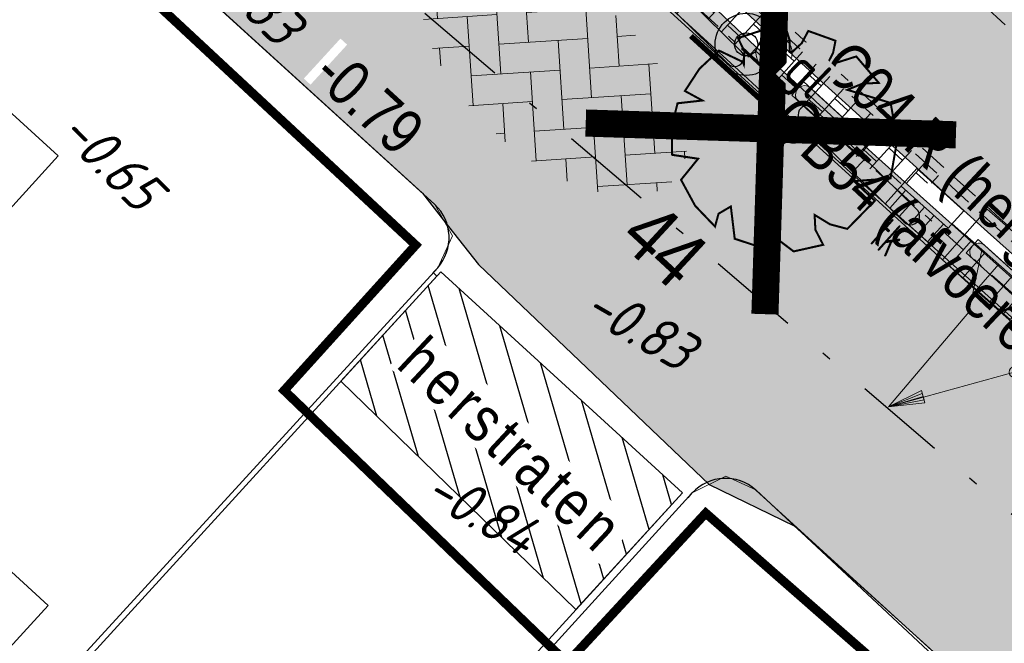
# Model space of a CAD drawing. Header units: metres. Extents: x 111546 to 149831, y 498798 to 507863.
# Tile 394 of 656: x 111944 to 111955, y 501500 to 501507. Entities that reach past the tile are written whole.
import ezdxf
from ezdxf.enums import TextEntityAlignment as Align

# ---------------------------------------------------------------- set-up
doc = ezdxf.new("R2010")
doc.units = ezdxf.units.M
for name, pattern in [('DASHDOT', [25.4, 12.7, -6.35, 0, -6.35]), ('DASHDOT2', [12.7, 6.35, -3.175, 0, -3.175]), ('DASHED', [19.05, 12.7, -6.35]), ('HIDDEN2', [4.7625, 3.175, -1.5875]), ('JIS_02_0.7', [1.35, 0.75, -0.6])]:
    doc.linetypes.add(name, pattern=pattern)
for name, color, linetype in [('0-hoogte mv-bestaand', 253, 'Continuous'), ('0-hoogte mv-nieuw', 2, 'Continuous'), ('0-werkgrens', 210, 'FENCELINE1'), ('2-bs-Streng regenwater', 252, 'DASHDOT'), ('3-bs-materiaal scheiding', 200, 'HIDDEN2'), ('3-nw-herstraten1', 7, 'Continuous'), ('3-NW-HV-316010+318010-Afwerken zandbed voor wegfundering en menggranulaat-opp', 20, 'Continuous'), ('3-nw-verkeersbord-paal-aanlegtek', 2, 'Continuous'), ('3-vw-band-biggeruggetejes', 3, 'Continuous'), ('3-vw-band-trb-13-15x25', 230, 'Continuous'), ('3-vw-HV-304010-Opbreken tegels-opp', 150, 'AI-KADASTRAAL'), ('3-vw-markering-verf-markering', 252, 'Continuous'), ('3-vw-verkeersbord tekst', 3, 'JIS_02_0.7'), ('4-vw-kappen bomen', 20, 'Continuous'), ('B01_HOOFDGEBOUW', 1, 'Continuous'), ('V02_KNTOPENVERH', 252, 'Continuous')]:
    doc.layers.add(name, color=color, linetype=linetype)
for name, color, linetype, lineweight in [('0-kadastrale percelen', 253, 'AI-KADASTRAAL', 9), ('2-nw-inlaat-hwa 125', 160, 'Continuous', 15), ('2-YY-kolkleiding HWA 125mm', 150, 'Continuous', 15), ('3-nw-arcering-rijweg', 7, 'Continuous', 13), ('3-nw-band-trb18-20x20-achterkant-stelspecie', 103, 'DASHDOT2', 15), ('3-nw-band-trb18-20x20-voorkant-stelspecie', 103, 'Continuous', 15), ('3-nw-bandstootband 20-20-1000', 7, 'Continuous', 13), ('3-nw-BSS-wit-tussen tegels en asfalt fietspad', 2, 'DASHED', 13), ('3-nw-kolk trottoir', 7, 'Continuous', 13), ('3-nw-mat-hatch-asfalt zwart', 7, 'Continuous', 13), ('3-nw-text-20', 7, 'Continuous', 15), ('3-nw-text-20-herinrichting', 7, 'Continuous', 15), ('3-vw-kolk-trottoirkolk', 50, 'Continuous', 13), ('3-vw-verharding', 3, 'Continuous', 15), ('3-vw-verkeersbord-paal', 7, 'Continuous', 15), ('4-vw-boomnummer-te verwijderen bomen', 20, 'Continuous', 35), ('4-vw-te kappen bomen', 190, 'Continuous', 5)]:
    doc.layers.add(name, color=color, linetype=linetype, lineweight=lineweight)
doc.layers.add('3-nw-menggranulaat', color=7, linetype='Continuous', lineweight=13, true_color=0xebebeb)
doc.styles.get("Standard").update_dxf_attribs({"font": 'isocp-ie.shx'})
doc.styles.add('veysel', font='isocp-ie.shx', dxfattribs={"height": 0.1})
doc.styles.add('Zaanstad 1-100 3.5mm', font='ARIALN.TTF', dxfattribs={"height": 0.35})
doc.styles.add('Zaanstad 1-200 2.5mm', font='ARIALN.TTF', dxfattribs={"height": 0.5})
doc.styles.add('Zaanstad 1-250 2.0mm', font='ARIALN.TTF', dxfattribs={"height": 0.5})
doc.linetypes.add('AI-KADASTRAAL', pattern='A,5.5,-2,["K",Standard,S=1.8,R=0,X=0,Y=-0.9],-2,5.5,-2,[5,NLCS.SHX,S=0.75,R=0,X=0,Y=0],-2', length=19)
doc.linetypes.add('FENCELINE1', pattern='A,6.35,-2.54,[133,ltypeshp.shx,S=2.54,R=0,X=-2.54,Y=0],-2.54,25.4', length=36.83)

# ---------------------------------------------------------------- blocks, each defined once
blk = doc.blocks.new('Q26')
at = {"linetype": 'Continuous', "lineweight": 20, "const_width": 0.0225}
blk.add_lwpolyline([(0.757, 0.516), (1.237, 0.371), (1.308, -0.046), (1.235, -0.463), (0.83, -0.494), (1.061, -0.711), (0.757, -1.022), (0.565, -0.971), (0.395, -0.867), (0.404, -1.032), (0.49, -1.198), (0.163, -1.271), (-0.015, -1.136), (-0.097, -0.929), (-0.141, -1.084), (-0.112, -1.255), (-0.489, -1.131), (-0.532, -0.774), (-0.668, -0.854), (-0.707, -0.996), (-0.927, -0.766), (-1.083, -0.479), (-0.894, -0.246), (-1.181, -0.203), (-1.187, 0.104), (-1.122, 0.367), (-0.847, 0.398), (-1.04, 0.503), (-0.879, 0.749), (-0.663, 0.95), (-0.402, 0.826), (-0.388, 0.795), (-0.382, 0.942), (-0.452, 1.088), (-0.194, 1.172), (0.076, 1.199), (0.118, 1.07), (0.119, 0.935), (0.148, 0.935), (0.252, 1.031), (0.325, 1.167), (0.626, 1.059), (0.6, 0.925), (0.525, 0.78), (0.856, 0.885), (1.105, 0.593), (0.924, 0.584)], close=True, dxfattribs=at)
at = {"linetype": 'Continuous', "lineweight": 20}
blk.add_circle((0.001, -0.001), 0.0983, dxfattribs=at)
blk = doc.blocks.new('straatkolk_M')
at = {"linetype": 'Continuous'}
for p, q in [((-0.404, 0.475), (-0.569, -0.255)), ((0.569, 0.255), (-0.404, 0.475)), ((0.569, 0.255), (0.404, -0.475)), ((0.404, -0.475), (-0.569, -0.255))]:
    blk.add_line(p, q, dxfattribs=at)
blk = doc.blocks.new('Bestaande trottoirkolk')
for points in [[(-0.4, 0.374), (-0.4, 0.748)], [(-0.2, 0.374), (-0.2, 0.748)], [(0, 0.374), (0, 0.748)], [(0.2, 0.374), (0.2, 0.748)], [(0.4, 0.374), (0.4, 0.748)], [(-0.499, 0.374), (0.499, 0.374)]]:
    blk.add_lwpolyline(points)
at = {"rotation": 12.74062106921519}
blk.add_blockref('straatkolk_M', (0, 0.374), dxfattribs=at)
blk = doc.blocks.new('3-vw-BSS keperverband')
at = {"ltscale": 0.1}
for p, q in [((-2.151, 0.958), (-0.136, 2.972)), ((-2.151, 2.442), (-1.769, 2.824)), ((0.293, 2.969), (1.562, 1.7)), ((0.819, 2.442), (1.273, 2.897)), ((-2.4, 2.692), (-1.408, 1.7)), ((-0.666, 2.442), (1.562, 0.215)), ((0.819, 0.958), (2.523, 2.661)), ((2.304, 2.442), (4.531, 0.215)), ((-5.121, 0.958), (-3.949, 2.129)), ((-3.521, 2.327), (-1.408, 0.215)), ((-4.488, 1.81), (-4.378, 1.7)), ((3.789, 0.958), (4.578, 1.747)), ((4.298, 1.934), (4.531, 1.7)), ((-5.121, -0.527), (-2.893, 1.7)), ((-2.151, -0.527), (0.077, 1.7)), ((0.819, -0.527), (3.047, 1.7)), ((-5.259, 1.096), (-4.378, 0.215)), ((-3.636, 0.958), (-1.408, -1.27)), ((-0.666, 0.958), (1.562, -1.27)), ((2.304, 0.958), (4.531, -1.27)), ((3.789, -0.527), (5.324, 1.007)), ((5.274, 0.958), (5.469, 0.763)), ((-5.658, 0.01), (-4.378, -1.27)), ((-4.735, -1.627), (-2.893, 0.215)), ((-2.151, -2.012), (0.077, 0.215)), ((0.819, -2.012), (3.047, 0.215)), ((3.789, -2.012), (5.651, -0.15)), ((-3.636, -0.527), (-1.408, -2.755)), ((-0.666, -0.527), (1.562, -2.755)), ((2.304, -0.527), (3.92, -2.144)), ((5.274, -0.527), (5.482, -0.736)), ((-3.818, -2.194), (-2.893, -1.27)), ((-1.517, -2.864), (0.077, -1.27)), ((1.442, -2.875), (3.047, -1.27)), ((-3.636, -2.012), (-3.194, -2.454)), ((-0.666, -2.012), (0.291, -2.969)), ((2.304, -2.012), (2.858, -2.566)), ((-0.14, -2.972), (0.077, -2.755))]:
    blk.add_line(p, q, dxfattribs=at)
blk = doc.blocks.new('biggeruggetejs')
for points in [[(111918.53, 501536.519), (111919.269, 501536.2), (111919.19, 501536.016), (111918.451, 501536.336)], [(111918.401, 501536.461), (111918.405, 501536.47)], [(111920.008, 501535.88), (111919.269, 501536.2), (111919.19, 501536.016), (111919.928, 501535.697)], [(111920.053, 501535.746), (111920.057, 501535.756)]]:
    blk.add_lwpolyline(points)
for centre, start, end in [((111918.495, 501536.425), 63.7589, 249.4837), ((111919.964, 501535.791), 243.7589, 69.4837)]:
    blk.add_arc(centre, 0.1, start, end)
blk = doc.blocks.new('paal_verkeersbord')
at = {"const_width": 0.035}
blk.add_lwpolyline([(-0.3, -0.1997), (0.3, -0.2003)], dxfattribs=at)
for radius in [0.2, 0.0745]:
    blk.add_circle((0, 0), radius)
blk = doc.blocks.new('*U738')
blk.add_line((0.225, 0), (-0.225, 0))
for points in [[(-0.28, -0.262), (-0.28, 0)], [(0, -0.262), (0, 0)], [(-0.14, -0.262), (-0.14, 0)], [(0.14, -0.262), (0.14, 0)], [(0.28, -0.262), (0.28, 0)], [(0.349, -0.262), (-0.349, -0.262)]]:
    blk.add_lwpolyline(points)
at = {"xscale": -0.7000000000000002, "yscale": 0.7000000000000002, "zscale": 0.7000000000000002, "rotation": 347.2593789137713}
blk.add_blockref('straatkolk_M', (0, -0.262), dxfattribs=at)
at = {"linetype": 'DASHDOT', "lineweight": 5, "width": 0.665014}
blk.add_text('tk', height=0.3703, rotation=179.9746, dxfattribs=at).set_placement((0.214, 0.438))
blk = doc.blocks.new('A$C3AAC5372')
h = blk.add_hatch(color=253)
edge = h.paths.add_edge_path()
edge.add_line((-1.005, -0.525), (-0.205, -0.525))
edge.add_arc((-0.205, -0.425), 0.1, 270, 450)
edge.add_line((-0.205, -0.325), (-1.005, -0.325))
edge.add_arc((-1.005, -0.425), 0.1, 90, 270)
blk.add_lwpolyline([(-1.005, -0.525), (-0.205, -0.525, 1), (-0.205, -0.325), (-1.005, -0.325), (-1.005, -0.325, 1)], format="xyb", close=True)
blk.add_lwpolyline([(-1.105, -0.525), (-0.105, -0.525), (-0.105, -0.325), (-1.105, -0.325)], close=True)
blk = doc.blocks.new('2-inlaat')
for p, q in [((-1.728, 2.693), (0, 0)), ((0, 0), (-0.357, 0.822))]:
    blk.add_line(p, q)
blk.add_lwpolyline([(-0.357, 0.822), (-0.618, 0.653), (0, 0), (-0.424, 0.781), (-0.552, 0.694), (0, 0), (-0.491, 0.739)])
blk.add_circle((-1.728, 2.693), 0.128)

msp = doc.modelspace()

# ---------------------------------------------------------------- hatches: boundary and pattern name
at = {"layer": '3-nw-herstraten1', "ltscale": 0.06, "transparency": 33554687}
h = msp.add_hatch(dxfattribs=at)
h.set_pattern_fill('ANSI31', color=256, scale=0.1, angle=15)
h.set_pattern_definition([(106.29085, (111844.144, 501636.12486), (-0.3047524, -0.089063), [])])
h.paths.add_polyline_path([(111949.1187, 501503.9239), (111951.7941, 501501.4811), (111950.6147, 501500.1894), (111948.0133, 501502.7133)])
at = {"layer": '3-vw-HV-304010-Opbreken tegels-opp', "ltscale": 0.01}
h = msp.add_hatch(dxfattribs=at)
h.set_pattern_fill('GOST_GLASS', color=256, scale=0.08)
h.set_pattern_definition([(294.51638, (112010.33835, 501946.37295), (-0.2375469, -0.6359021), [0.4, -0.56]), (294.51638, (112010.27896, 501946.21397), (-0.2375469, -0.6359021), [0.16, -0.8]), (294.51638, (112010.49732, 501946.31356), (-0.2375469, -0.6359021), [0.16, -0.8])])
h.paths.add_polyline_path([(111950.8392, 501504.2571), (111951.6854, 501503.4736), (111952.3478, 501504.1891), (111951.5016, 501504.9726)], flags=9)
at = {"layer": '3-vw-verharding', "ltscale": 0.01}
h = msp.add_hatch(dxfattribs=at)
h.set_pattern_fill('AVH-TEGEL_400X400_HALFST_STIP', color=256, scale=0.8, angle=90, pattern_type=2)
h.set_pattern_definition([(47.8134, (111954.3917, 501508.55184), (-0.237108, 0.214895), []), (137.8134, (111954.3917, 501508.55184), (-0.214895, -0.237108), [0.32, -0.32]), (137.8134, (111954.26204, 501508.8853), (-0.214895, -0.2371078), [0.32, -0.32]), (47.8134, (111954.3806, 501508.77784), (-0.12966, 0.333449), [0, -0.32])])
h.paths.add_polyline_path([(111969.9601, 501494.2817), (111967.8112, 501496.0049), (111964.9768, 501498.3133), (111962.8176, 501500.1105), (111959.2675, 501503.1642), (111956.5282, 501505.5972), (111954.1872, 501507.7243), (111951.0341, 501510.6391), (111948.9239, 501512.6387), (111946.3373, 501515.1634), (111943.701, 501517.794), (111942.4661, 501519.0401), (111941.0838, 501520.435), (111940.3007, 501521.2252), (111940.8608, 501521.7259), (111944.066, 501518.4915), (111947.4909, 501515.0738), (111951.0611, 501511.6466), (111953.651, 501509.2249), (111956.369, 501506.7551), (111959.275, 501504.16), (111961.8653, 501501.8863), (111965.0285, 501499.225), (111967.0532, 501497.5588), (111968.6052, 501496.305), (111970.4006, 501494.8546)])

# ---------------------------------------------------------------- linework, layer by layer
at = {"layer": '0-kadastrale percelen', "ltscale": 0.25}
for points in [[(111927.323, 501490.346), (111932.39, 501485.749), (111949.085, 501503.966), (111949.247, 501504.32), (111949.053, 501504.669), (111944.36, 501508.939)], [(111957.257, 501497.172), (111952.604, 501501.511), (111952.271, 501501.663), (111951.902, 501501.478), (111935.303, 501483.242)]]:
    msp.add_lwpolyline(points, dxfattribs=at)
at = {"layer": '2-bs-Streng regenwater', "ltscale": 0.08, "flags": 128}
msp.add_lwpolyline([(111947.319, 501508.165), (111985.913, 501475.268)], dxfattribs=at)
at = {"layer": '2-YY-kolkleiding HWA 125mm', "ltscale": 0.06}
msp.add_lwpolyline([(111954.7761, 501504.4539), (111955.1068, 501504.1632), (111954.9625, 501503.4755), (111954.0725, 501502.4314)], dxfattribs=at)
at = {"layer": '3-bs-materiaal scheiding', "ltscale": 0.1}
msp.add_lwpolyline([(111919.585, 501544.5), (111922.746, 501540.687), (111926.151, 501536.701), (111929.187, 501533.194), (111931.584, 501530.516), (111934.3, 501527.56), (111937.045, 501524.625), (111939.962, 501521.567), (111944.359, 501517.13), (111947.918, 501513.592), (111952.31, 501509.43), (111956.699, 501505.442), (111960.86, 501501.752), (111964.049, 501499.078)], dxfattribs=at)
at = {"layer": '3-nw-band-trb18-20x20-achterkant-stelspecie', "ltscale": 0.05}
msp.add_lwpolyline([(111913.9987, 501553.0793, -0.0003257), (111914.4873, 501552.4899), (111919.3008, 501546.5249, 0.0557572), (111972.4299, 501493.5602)], format="xyb", dxfattribs=at)
at = {"layer": '3-nw-band-trb18-20x20-voorkant-stelspecie'}
msp.add_lwpolyline([(111914.1501, 501553.21, -0.0003279), (111914.6421, 501552.6165), (111919.4566, 501546.6502, 0.0557574), (111972.5544, 501493.7167, 0.0044018), (111977.2106, 501490.0197)], format="xyb", dxfattribs=at)
at = {"layer": '3-nw-BSS-wit-tussen tegels en asfalt fietspad', "ltscale": 0.025}
for points in [[(111925.8367, 501537.6942, 0.0476144), (111972.0561, 501493.0908)], [(111925.7607, 501537.6292, 0.0476144), (111971.9938, 501493.0126, 0.0476144)], [(111924.1655, 501536.2634, 0.0476144), (111970.6857, 501491.3698, 0.0476144)], [(111924.2414, 501536.3285, 0.0476144), (111970.748, 501491.448, 0.0476144)]]:
    msp.add_lwpolyline(points, format="xyb", dxfattribs=at)
at = {"layer": '3-vw-band-trb-13-15x25', "ltscale": 0.1}
msp.add_lwpolyline([(111938.069, 501520.121), (111942.41, 501515.7), (111946.13, 501512.01), (111950.46, 501507.89), (111955.04, 501503.72), (111959.226, 501500)], dxfattribs=at)
at = {"layer": '4-vw-kappen bomen', "const_width": 0.3}
msp.add_lwpolyline([(111952.8358, 501507.5518), (111952.7054, 501503.4552), (111952.7706, 501505.5035), (111950.7224, 501505.5687), (111954.8189, 501505.4383)], dxfattribs=at)
at = {"layer": 'B01_HOOFDGEBOUW'}
msp.add_lwpolyline([(111934.043, 501497.741), (111938.648, 501493.535), (111944.773, 501500.232), (111942.369, 501502.436), (111944.884, 501505.207), (111942.675, 501507.223), (111940.134, 501504.438)], dxfattribs=at)
at = {"layer": 'V02_KNTOPENVERH'}
for p, q in [((111949.052, 501504.668), (111930.85, 501521.231)), ((111949.052, 501504.668), (111930.85, 501521.231)), ((111949.0358, 501503.9148), (111949.084, 501503.968)), ((111949.0358, 501503.9148), (111949.084, 501503.968)), ((111954.262, 501500), (111952.603, 501501.51)), ((111951.794, 501501.481), (111934.216, 501482.229)), ((111951.794, 501501.481), (111934.216, 501482.229)), ((111951.8545, 501501.4259), (111951.902, 501501.478)), ((111951.8545, 501501.4259), (111951.902, 501501.478))]:
    msp.add_line(p, q, dxfattribs=at)
for points in [[(111931.632, 501484.774), (111949.075, 501503.876), (111949.0358, 501503.9148)], [(111931.632, 501484.774), (111949.075, 501503.876), (111949.0358, 501503.9148)], [(111954.262, 501500), (111965.938, 501489.365), (111966.9, 501490.355)]]:
    msp.add_lwpolyline(points, dxfattribs=at)
for centre, radius, start, end in [((111948.7076, 501504.3015), 0.5029, 318.4574, 46.7774), ((111952.2685, 501501.1429), 0.4967, 47.66593, 137.56141)]:
    msp.add_arc(centre, radius, start, end, dxfattribs=at)

# ---------------------------------------------------------------- block references
at = {"layer": '2-nw-inlaat-hwa 125', "xscale": 0.4513648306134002, "yscale": 0.4513648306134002, "zscale": 0.4513648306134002, "rotation": 252.7132091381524}
msp.add_blockref('2-inlaat', (111954.0725, 501502.4314), dxfattribs=at)
at = {"layer": '3-nw-bandstootband 20-20-1000', "rotation": 137.9812853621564}
msp.add_blockref('A$C3AAC5372', (111954.6352, 501503.961, 0), dxfattribs=at)
at = {"layer": '3-nw-kolk trottoir', "ltscale": 0.05, "rotation": 138.187218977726}
msp.add_blockref('*U738', (111954.2967, 501504.4418), dxfattribs=at)
at = {"layer": '3-vw-band-biggeruggetejes', "ltscale": 0.01, "rotation": 339.0121469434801}
for p in [(-172177.5011, 73330.5777), (-172175.5545, 73328.8269)]:
    msp.add_blockref('biggeruggetejs', p, dxfattribs=at)
at = {"layer": '3-vw-kolk-trottoirkolk', "rotation": 138.6982337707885}
msp.add_blockref('Bestaande trottoirkolk', (111955.5388, 501504.2873), dxfattribs=at)
at = {"layer": '3-vw-verharding', "xscale": 0.3128478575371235, "yscale": 0.3128478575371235, "zscale": 0.3128478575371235, "rotation": 318.7546030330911}
msp.add_blockref('3-vw-BSS keperverband', (111950.3757, 501506.1204), dxfattribs=at)
at = {"layer": '3-vw-verkeersbord-paal', "rotation": 317.2318495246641}
msp.add_blockref('paal_verkeersbord', (111952.8064, 501506.3417), dxfattribs=at)
at = {"layer": '4-vw-te kappen bomen'}
msp.add_blockref('Q26', (111952.86, 501505.42), dxfattribs=at)

# ---------------------------------------------------------------- texts
at = {"layer": '0-hoogte mv-bestaand', "style": 'veysel', "oblique": 15}
for s, rotation, p in [('-0.83', 315, (111946.8584, 501506.8402)), ('-0.65', 315, (111945.311, 501505.0056)), ('-0.83', 330, (111951.2097, 501503.1241)), ('-0.84', 330, (111949.4566, 501501.0858))]:
    msp.add_text(s, height=0.45, rotation=rotation, dxfattribs=at).set_placement(p, align=Align.CENTER)
at = {"layer": '3-vw-verkeersbord tekst', "insert": (111952.639, 501505.4379), "char_height": 0.5, "attachment_point": 7, "rotation": 316.85865, "line_spacing_factor": 0.63, "style": 'Zaanstad 1-100 3.5mm'}
msp.add_mtext_dynamic_manual_height_columns('\\pxi-16,l16,sm1;C04-R (hergebruik)\\POB54 (afvoeren)', width=5.539074, gutter_width=4.5, heights=[0], dxfattribs=at)
at = {"layer": '4-vw-boomnummer-te verwijderen bomen', "style": 'Zaanstad 1-200 2.5mm'}
msp.add_text('44', height=0.65, rotation=317.20492, dxfattribs=at).set_placement((111951.8143, 501504.4616), align=Align.TOP_CENTER)

# ---------------------------------------------------------------- next in the draw order: texts
at = {"layer": '3-nw-text-20-herinrichting', "ltscale": 0.05, "insert": (111953.1462, 501506.0676), "char_height": 0.42717, "attachment_point": 5, "rotation": 315.90451, "style": 'veysel', "bg_fill": 3, "box_fill_scale": 1.1, "bg_fill_color": 256, "bg_fill_true_color": 13158600, "bg_fill_transparency": 0}
msp.add_mtext('\\A1;gl', dxfattribs=at)

# ---------------------------------------------------------------- next in the draw order: hatches: boundary and pattern name
at = {"layer": '3-nw-arcering-rijweg'}
h = msp.add_hatch(dxfattribs=at)
h.set_pattern_fill('AR-B816', color=256, scale=0.001, angle=90)
h.set_pattern_definition([(47.58272, (111852.46726, 501637.49226), (-0.1500128, 0.13706348), []), (137.58272, (111852.46726, 501637.49226), (-0.2870763, -0.01294932), [0.2032, -0.2032])])
h.paths.add_polyline_path([(111951.715, 501507.0477), (111952.7804, 501506.0478), (111954.0488, 501504.8965), (111954.7192, 501504.9063), (111953.3261, 501506.17), (111951.6994, 501507.6636)])
h.paths.add_polyline_path([(111952.6757, 501505.9922), (111953.0857, 501505.595), (111953.6018, 501506.1276), (111953.1918, 501506.5248)], flags=25)
at = {"layer": '3-nw-menggranulaat', "ltscale": 0.02}
h = msp.add_hatch(color=256, dxfattribs=at)
h.dxf.hatch_style = 1
edge = h.paths.add_edge_path()
edge.add_arc((112001.698, 501254.9293), 191.0978, 65.157628, 68.54918, ccw=False)
edge.add_arc((112051.5937, 501362.7078), 72.3301, 58.728744, 65.15638, ccw=False)
edge.add_arc((112051.9885, 501363.7727), 71.2153, 53.128423, 58.555518, ccw=False)
edge.add_arc((112109.7502, 501439.076), 23.7066, 230.65127, 256.57782)
edge.add_line((112104.2473, 501416.0169), (112103.2894, 501419.9684))
edge.add_arc((112112.977, 501444.7965), 26.6512, 237.88147, 248.68499, ccw=False)
edge.add_arc((112164.7613, 501522.5479), 120.0615, 234.033446, 236.678612, ccw=False)
edge.add_arc((112059.1446, 501375.1409), 61.2836, 55.054594, 58.728773)
edge.add_arc((112051.5933, 501362.7072), 75.8308, 58.728773, 65.156409)
edge.add_arc((112001.698, 501254.9293), 194.5978, 65.157628, 68.549965)
edge.add_arc((110702.9936, 497927.1044), 3766.8587, 68.6746807, 68.8977944)
edge.add_arc((112177.1944, 501730.1081), 311.9351, 242.796586, 247.770921, ccw=False)
edge.add_arc((112034.708, 501452.9589), 0.305, 164.6922, 247.8295, ccw=False)
edge.add_line((112034.4139, 501453.0394), (112034.5326, 501453.2655))
edge.add_line((112034.5326, 501453.2655), (112031.5168, 501454.8335))
edge.add_line((112031.5168, 501454.8335), (112031.0519, 501453.9907))
edge.add_arc((112030.7892, 501454.1356), 0.3, 231.13017, 331.11964, ccw=False)
edge.add_line((112030.6009, 501453.902), (112028.9217, 501455.2555))
edge.add_arc((112008.6918, 501427.6832), 34.1977, 53.73245, 61.20333)
edge.add_arc((112196.9704, 501771.6456), 357.9235, 232.750083, 241.314196, ccw=False)
edge.add_arc((111980.5292, 501486.9543), 0.3, 141.9463, 226.27403, ccw=False)
edge.add_line((111980.293, 501487.1392), (111980.4168, 501487.2974))
edge.add_line((111980.4168, 501487.2974), (111977.7245, 501489.3714))
edge.add_line((111977.7245, 501489.3714), (111977.5962, 501489.2129))
edge.add_arc((111977.3591, 501489.3967), 0.3, 231.9463, 322.22415, ccw=False)
edge.add_arc((112183.8463, 501755.0102), 336.7335, 231.040572, 232.138425, ccw=False)
edge.add_arc((112182.5932, 501757.506), 337.8959, 220.566267, 231.471905, ccw=False)
edge.add_line((111925.9091, 501537.7631), (111924.814, 501538.9138))
edge.add_line((111924.814, 501538.9138), (111924.2688, 501539.4794))
edge.add_line((111924.2688, 501539.4794), (111923.5727, 501540.1514))
edge.add_line((111923.5727, 501540.1514), (111923.062, 501540.6079))
edge.add_line((111923.062, 501540.6079), (111921.6684, 501541.8303))
edge.add_line((111921.6684, 501541.8303), (111920.9772, 501542.4758))
edge.add_line((111920.9772, 501542.4758), (111919.1418, 501544.1465))
edge.add_line((111919.1418, 501544.1465), (111913.4894, 501549.4428))
edge.add_line((111913.4894, 501549.4428), (111910.022, 501552.7518))
edge.add_arc((111923.8992, 501567.7123), 20.4057, 215.1917, 227.15117, ccw=False)
edge.add_line((111907.2231, 501555.9522), (111906.5301, 501556.9348))
edge.add_line((111906.5301, 501556.9348), (111901.6864, 501564.2844))
edge.add_arc((111902.3519, 501564.7283), 0.8, 131.72399, 213.70598, ccw=False)
edge.add_line((111901.8195, 501565.3254), (111902.7886, 501566.1896))
edge.add_line((111902.7886, 501566.1896), (111900.5994, 501568.6589))
edge.add_line((111900.5994, 501568.6589), (111900.1549, 501568.2625))
edge.add_arc((111899.6225, 501568.8596), 0.8, 216.71707, 311.72399, ccw=False)
edge.add_line((111898.9812, 501568.3813), (111897.54, 501570.3136))
edge.add_arc((111772.2737, 501477.014), 156.1937, 36.679082, 48.164313)
edge.add_line((111876.4543, 501593.3878), (111874.8319, 501591.4998))
edge.add_arc((111771.4048, 501476.2953), 154.8201, 36.700144, 48.083473, ccw=False)
edge.add_line((111895.5355, 501568.8199), (111898.8593, 501564.0338))
edge.add_line((111898.8593, 501564.0338), (111905.3584, 501554.1339))
edge.add_line((111905.3584, 501554.1339), (111906.9046, 501552.4156))
edge.add_line((111906.9046, 501552.4156), (111913.78, 501545.912))
edge.add_arc((111912.8891, 501544.9653), 1.3, -43.26018, 46.73982, ccw=False)
edge.add_line((111913.8359, 501544.0744), (111913.7325, 501543.9646))
edge.add_line((111913.7325, 501543.9646), (111915.8445, 501541.9772))
edge.add_line((111915.8445, 501541.9772), (111915.9441, 501542.0831))
edge.add_arc((111916.8908, 501541.1922), 1.3, 47.69038, 136.73982, ccw=False)
edge.add_line((111917.7659, 501542.1535), (111919.3503, 501540.7113))
edge.add_line((111919.3503, 501540.7113), (111920.0576, 501540.0508))
edge.add_line((111920.0576, 501540.0508), (111921.471, 501538.811))
edge.add_line((111921.471, 501538.811), (111921.9389, 501538.3928))
edge.add_line((111921.9389, 501538.3928), (111922.5707, 501537.7827))
edge.add_line((111922.5707, 501537.7827), (111923.0807, 501537.2536))
edge.add_line((111923.0807, 501537.2536), (111924.129, 501536.1523))
edge.add_arc((112182.606, 501757.5182), 340.3135, 220.57754, 231.46588)
edge.add_arc((112197.293, 501772.0462), 360.8357, 231.07875, 241.303034)
edge.add_arc((112007.7091, 501426.1344), 33.6227, 49.73343, 60.96455, ccw=False)
edge.add_arc((112028.8645, 501451.2589), 0.7839, -83.36949, 42.65398, ccw=False)
edge.add_line((112028.955, 501450.4803), (112031.5441, 501448.28))
edge.add_line((112031.5441, 501448.28), (112031.8857, 501448.6756))
edge.add_arc((112033.171, 501447.5628), 1.7, 62.97169, 139.11462, ccw=False)
edge.add_arc((112177.1547, 501730.0166), 315.3354, 242.989412, 247.77186)
edge.add_arc((110974.1351, 498626.0188), 3013.6949, 68.6444967, 68.9242664, ccw=False)
edge = h.paths.add_edge_path()
edge.add_line((112111.9121, 501441.0392), (112112.1191, 501440.9125))
edge.add_line((112112.1191, 501440.9125), (112110.4333, 501438.1575))
edge.add_line((112110.4333, 501438.1575), (112110.375, 501438.2061))
edge.add_arc((112108.6256, 501435.7054), 3.0518, 55.02503, 92.90173)
edge.add_arc((112109.2258, 501423.8652), 14.9073, 92.90173, 99.23873)
edge.add_arc((112100.3974, 501478.1406), 40.0815, 269.48073, 279.23873, ccw=False)
edge.add_arc((112100.3155, 501469.1003), 31.0408, 252.56044, 269.48073, ccw=False)
edge.add_arc((112170.1164, 501691.2975), 263.9437, 245.240897, 252.560441, ccw=False)
edge.add_line((112059.5757, 501451.6164), (112050.7963, 501455.6654))
edge.add_line((112050.7963, 501455.6654), (112047.4499, 501457.2685))
edge.add_arc((112190.023, 501757.5748), 332.4319, 243.111802, 244.603553, ccw=False)
edge.add_arc((112039.3202, 501460.3675), 0.8, 63.2445, 152.48679)
edge.add_line((112038.6106, 501460.7371), (112037.8612, 501459.2982))
edge.add_line((112037.8612, 501459.2982), (112034.9344, 501460.8226))
edge.add_line((112034.9344, 501460.8226), (112035.6742, 501462.2431))
edge.add_arc((112034.9647, 501462.6126), 0.8, 332.48762, 420.59381)
edge.add_arc((112275.291, 501908.2182), 505.4817, 235.788916, 241.662589, ccw=False)
edge.add_line((111991.0872, 501490.1991), (111991.0604, 501489.3846))
edge.add_line((111991.0604, 501489.3846), (111990.3902, 501488.4659))
edge.add_line((111990.3902, 501488.4659), (111990.2041, 501488.6082))
edge.add_line((111990.2041, 501488.6082), (111990.0793, 501488.4452))
edge.add_line((111990.0793, 501488.4452), (111977.7692, 501497.8639))
edge.add_line((111977.7692, 501497.8639), (111977.565, 501498.0276))
edge.add_line((111977.565, 501498.0276), (111978.095, 501498.6415))
edge.add_line((111978.095, 501498.6415), (111979.39, 501499.3726))
edge.add_arc((111997.1799, 501521.5675), 28.4446, 224.07846, 231.28689, ccw=False)
edge.add_arc((112011.2297, 501537.5601), 49.6925, 220.73376, 226.05653, ccw=False)
edge.add_arc((112004.0606, 501531.3864), 40.2315, 216.40767, 220.73376, ccw=False)
edge.add_arc((111935.6825, 501480.9596), 44.7298, 36.40767, 46.82882)
edge.add_line((111966.2858, 501513.5816), (111959.0785, 501520.3429))
edge.add_arc((111919.1455, 501479.1951), 57.3392, 45.858344, 48.741754)
edge.add_arc((111890.7668, 501446.8448), 100.3729, 48.741754, 56.755786)
edge.add_arc((111976.1671, 501575.8307), 54.3253, 222.88148, 236.00412, ccw=False)
edge.add_arc((112182.606, 501757.5182), 329.3135, 218.703715, 221.603545, ccw=False)
edge.add_line((111925.6131, 501551.6007), (111920.7591, 501557.616))
edge.add_arc((111461.8769, 501177.7845), 595.6885, 39.6156525, 41.2763376)
edge.add_arc((111908.9574, 501570.2273), 0.8, 41.27634, 131.66159)
edge.add_line((111908.4257, 501570.825), (111908.1369, 501570.568))
edge.add_line((111908.1369, 501570.568), (111905.8768, 501573.1081))
edge.add_line((111905.8768, 501573.1081), (111906.175, 501573.3734))
edge.add_arc((111905.6432, 501573.9711), 0.8, 311.66159, 401.75791)
edge.add_arc((111461.8769, 501177.7845), 595.6885, 41.757908, 42.8449809)
edge.add_line((111898.6335, 501582.8629), (111897.607, 501581.9109))
edge.add_line((111897.607, 501581.9109), (111894.0227, 501585.7427))
edge.add_line((111894.0227, 501585.7427), (111895.0401, 501586.7032))
edge.add_arc((111980.691, 501669.1707), 118.899, 222.95778, 223.915217, ccw=False)
edge.add_arc((112803.4011, 502423.9206), 1235.3633, 220.7094983, 222.5739803, ccw=False)
edge.add_line((111866.9632, 501618.1869), (111868.8255, 501619.8336))
edge.add_arc((112774.578, 502398.8635), 1194.6862, 220.6985415, 222.6242771)
edge.add_arc((111460.9003, 501176.9176), 599.4937, 39.6184709, 43.5335799, ccw=False)
edge.add_line((111922.6949, 501559.1981), (111927.5614, 501553.1673))
edge.add_arc((112098.3634, 501688.0234), 217.6223, 218.292712, 220.747944)
edge.add_line((111933.4953, 501545.9742), (111937.5449, 501541.2959))
edge.add_arc((111972.5269, 501571.5771), 46.2676, 220.8802, 236.75579)
edge.add_arc((111890.7668, 501446.8448), 102.8729, 48.741754, 56.755786, ccw=False)
edge.add_arc((111919.1455, 501479.1951), 59.8392, 45.878833, 48.741754, ccw=False)
edge.add_line((111960.8042, 501522.1518), (111967.9962, 501515.4049))
edge.add_arc((111935.6825, 501480.9596), 47.2298, 36.40767, 46.82882, ccw=False)
edge.add_arc((112004.0606, 501531.3864), 37.7315, 216.40767, 220.73376)
edge.add_arc((112011.2297, 501537.5601), 47.1925, 220.73376, 226.10946)
edge.add_arc((111997.1799, 501521.5675), 25.9446, 223.98411, 233.56858)
edge.add_line((111981.7724, 501500.6933), (111991.3844, 501493.8705))
edge.add_arc((112275.291, 501908.2182), 502.2817, 235.581477, 241.662589)
edge.add_line((112036.8764, 501466.1261), (112048.8348, 501460.1532))
edge.add_line((112048.8348, 501460.1532), (112052.1577, 501458.5615))
edge.add_line((112052.1577, 501458.5615), (112060.9159, 501454.5222))
edge.add_arc((112170.1164, 501691.2975), 260.7437, 245.240897, 252.560441)
edge.add_arc((112100.3155, 501469.1003), 27.8408, 252.56044, 257.84744)
edge.add_line((112094.4546, 501441.8834), (112094.9128, 501441.7597))
edge.add_arc((112099.9286, 501461.9459), 20.8, 256.04601, 272.71497)
edge.add_line((112100.9139, 501441.1693), (112103.5978, 501441.3677))
h = msp.add_hatch(color=256, dxfattribs=at)
h.dxf.hatch_style = 1
edge = h.paths.add_edge_path()
edge.add_line((111981.3715, 501482.7545), (111979.9329, 501483.8346))
edge.add_line((111979.9329, 501483.8346), (111973.2586, 501489.0468))
edge.add_line((111973.2586, 501489.0468), (111967.0877, 501493.9574))
edge.add_line((111967.0877, 501493.9574), (111960.3099, 501499.544))
edge.add_line((111960.3099, 501499.544), (111958.9526, 501500.7112))
edge.add_line((111958.9526, 501500.7112), (111953.9313, 501505.2028))
edge.add_line((111953.9313, 501505.2028), (111952.6041, 501506.4112))
edge.add_line((111952.6041, 501506.4112), (111944.9919, 501513.6318))
edge.add_line((111944.9919, 501513.6318), (111938.8888, 501519.7494))
edge.add_line((111938.8888, 501519.7494), (111935.1586, 501523.8881))
edge.add_arc((112182.606, 501757.5182), 340.3135, 220.57754, 223.354834, ccw=False)
edge.add_line((111924.129, 501536.1523), (111923.0807, 501537.2536))
edge.add_line((111923.0807, 501537.2536), (111922.5707, 501537.7827))
edge.add_line((111922.5707, 501537.7827), (111921.9389, 501538.3928))
edge.add_line((111921.9389, 501538.3928), (111921.471, 501538.811))
edge.add_line((111921.471, 501538.811), (111920.0576, 501540.0508))
edge.add_line((111920.0576, 501540.0508), (111919.3503, 501540.7113))
edge.add_line((111919.3503, 501540.7113), (111917.7659, 501542.1535))
edge.add_arc((111916.8908, 501541.1922), 1.3, 47.69038, 143.16168)
edge.add_line((111915.8504, 501541.9716), (111915.7704, 501542.0469))
edge.add_line((111915.7704, 501542.0469), (111912.2407, 501545.3009))
edge.add_line((111912.2407, 501545.3009), (111908.1602, 501540.8066))
edge.add_line((111908.1602, 501540.8066), (111910.3346, 501538.828))
edge.add_line((111910.3346, 501538.828), (111911.583, 501540.2))
edge.add_line((111911.583, 501540.2), (111912.1075, 501540.3259))
edge.add_line((111912.1075, 501540.3259), (111912.4892, 501540.0463))
edge.add_line((111912.4892, 501540.0463), (111912.8, 501539.2406))
edge.add_line((111912.8, 501539.2406), (111918.6056, 501533.9023))
edge.add_line((111918.6056, 501533.9023), (111930.513, 501523.05))
edge.add_line((111930.513, 501523.05), (111929.812, 501522.212))
edge.add_line((111929.812, 501522.212), (111945.5513, 501507.8551))
edge.add_line((111945.5513, 501507.8551), (111948.9162, 501504.7916))
edge.add_line((111948.9162, 501504.7916), (111949.15, 501504.4945))
edge.add_line((111949.15, 501504.4945), (111949.5349, 501504.0055))
edge.add_line((111949.5349, 501504.0055), (111952.0865, 501501.5705))
edge.add_line((111952.0865, 501501.5705), (111953.0274, 501501.1161))
edge.add_line((111953.0274, 501501.1161), (111965.978, 501489.4092))
edge.add_line((111965.978, 501489.4092), (111966.8731, 501490.3798))
edge.add_line((111966.8731, 501490.3798), (111989.44, 501469.528))
edge.add_line((111989.44, 501469.528), (111989.0983, 501468.747))
edge.add_line((111989.0983, 501468.747), (111988.3043, 501467.885))
edge.add_line((111988.3043, 501467.885), (111991.112, 501465.3057))
edge.add_line((111991.112, 501465.3057), (111993.2892, 501467.69))
edge.add_line((111993.2892, 501467.69), (111993.796, 501468.041))
edge.add_line((111993.796, 501468.041), (112012.063, 501451.136))
edge.add_line((112012.063, 501451.136), (112013.8664, 501453.0453))
edge.add_line((112013.8664, 501453.0453), (112022.955, 501444.613))
edge.add_line((112022.955, 501444.613), (112023.119, 501444.297))
edge.add_line((112023.119, 501444.297), (112022.982, 501443.911))
edge.add_line((112022.982, 501443.911), (112022.3178, 501443.188))
edge.add_line((112022.3178, 501443.188), (112021.7394, 501442.5583))
edge.add_line((112021.7394, 501442.5583), (112024.7873, 501439.7818))
edge.add_line((112024.7873, 501439.7818), (112029.299, 501444.635))
edge.add_line((112029.299, 501444.635), (112028.5941, 501445.2785))
edge.add_line((112028.5941, 501445.2785), (112031.2346, 501448.4048))
edge.add_line((112031.2346, 501448.4048), (112029.5415, 501449.9819))
edge.add_line((112029.5415, 501449.9819), (112028.899, 501450.5279))
edge.add_line((112028.899, 501450.5279), (112025.4909, 501450.3764))
edge.add_arc((112025.462, 501451.0257), 0.65, 237.32734, 272.54506, ccw=False)
edge.add_line((112025.1111, 501450.4786), (112011.0061, 501460.2276))
edge.add_line((112011.0061, 501460.2276), (112002.9661, 501466.3036))
edge.add_line((112002.9661, 501466.3036), (111989.9208, 501476.162))
edge.add_line((111989.9208, 501476.162), (111981.3715, 501482.7545))

# ---------------------------------------------------------------- next in the draw order: linework, layer by layer
at = {"layer": '3-NW-HV-316010+318010-Afwerken zandbed voor wegfundering en menggranulaat-opp', "ltscale": 0.02, "elevation": 0}
for points in [[(112059.186, 501441.3564, -0.021708), (112034.5929, 501452.6764, -0.3795514), (112034.4139, 501453.0394), (112034.5326, 501453.2655), (112031.5168, 501454.8335), (112031.0519, 501453.9907, -0.4662517), (112030.6009, 501453.902), (112028.9217, 501455.2555, 0.0326094), (112025.1649, 501457.6518, -0.0373854), (111980.3219, 501486.7375, -0.3855057), (111980.293, 501487.1392), (111980.4168, 501487.2974), (111977.7245, 501489.3714), (111977.5962, 501489.2129, -0.4156346), (111977.1741, 501489.1604, -0.0047903), (111972.1184, 501493.1691, -0.0476208), (111925.9091, 501537.7631)], [(111924.129, 501536.1523, 0.0475451), (111970.5973, 501491.3123, 0.0446415), (112024.0279, 501455.5314, -0.0490443), (112029.441, 501451.79, -0.6129417), (112028.955, 501450.4803), (112031.5441, 501448.28), (112031.8857, 501448.6756, -0.3450253), (112033.9435, 501449.0772, 0.0208704), (112057.8647, 501438.1154, -0.0012207)]]:
    msp.add_lwpolyline(points, format="xyb", dxfattribs=at)
at = {"layer": '3-NW-HV-316010+318010-Afwerken zandbed voor wegfundering en menggranulaat-opp', "ltscale": 0.02}
for points in [[(111973.2586, 501489.0468), (111967.0877, 501493.9574), (111960.3099, 501499.544), (111958.9526, 501500.7112), (111953.9313, 501505.2028), (111952.6041, 501506.4112), (111944.9919, 501513.6318), (111938.8888, 501519.7494), (111936.5403, 501522.3551), (111934.8754, 501523.9704), (111934.4711, 501524.3961), (111933.2126, 501523.2835), (111930.72, 501525.8948)], [(111929.812, 501522.212), (111945.5513, 501507.8551), (111948.9162, 501504.7916), (111949.15, 501504.4945), (111949.5349, 501504.0055), (111952.0865, 501501.5705), (111953.0274, 501501.1161), (111965.978, 501489.4092)]]:
    msp.add_lwpolyline(points, dxfattribs=at)
at = {"layer": '3-vw-markering-verf-markering', "const_width": 0.1, "flags": 128}
msp.add_lwpolyline([(111945.0994, 501527.6551, 0.0334603), (111977.7692, 501497.8639)], format="xyb", dxfattribs=at)

# ---------------------------------------------------------------- next in the draw order: block references
at = {"layer": '3-nw-bandstootband 20-20-1000', "rotation": 137.5148164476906}
msp.add_blockref('A$C3AAC5372', (111952.7051, 501505.7073, 0), dxfattribs=at)
at = {"layer": '3-nw-verkeersbord-paal-aanlegtek', "xscale": 1.716311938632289, "yscale": 1.716311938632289, "zscale": 1.716311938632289, "rotation": 317.6780026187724}
msp.add_blockref('paal_verkeersbord', (111952.4977, 501506.4387), dxfattribs=at)

# ---------------------------------------------------------------- next in the draw order: texts
at = {"layer": '3-nw-text-20', "ltscale": 0.05, "insert": (111949.9111, 501501.9997, 0), "char_height": 0.5, "attachment_point": 5, "rotation": 316.91135, "style": 'Zaanstad 1-250 2.0mm', "bg_fill": 3, "box_fill_scale": 1.1, "bg_fill_color": 256, "bg_fill_true_color": 13158600, "bg_fill_transparency": 0}
msp.add_mtext('\\A1;{\\T1.2;herstraten}', dxfattribs=at)

# ---------------------------------------------------------------- next in the draw order: hatches: boundary and pattern name
at = {"layer": '3-nw-mat-hatch-asfalt zwart', "ltscale": 0.01}
h = msp.add_hatch(dxfattribs=at)
h.set_pattern_fill('ACO-BRANDWERING', color=256, scale=0.2, angle=90, pattern_type=2)
h.set_pattern_definition([(107.41437309, (0, 0), (-0.28624958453, -0.08978404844), []), (167.41437309, (0, 0), (-0.06536952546, -0.29279143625), [])])
edge = h.paths.add_edge_path()
edge.add_line((111921.0369, 501550.3097), (111918.6925, 501547.5972))
edge.add_line((111918.6925, 501547.5972), (111919.3798, 501546.7439))
edge.add_line((111919.3798, 501546.7439), (111920.6951, 501548.0897))
edge.add_line((111920.6951, 501548.0897), (111922.1952, 501546.1498))
edge.add_line((111922.1952, 501546.1498), (111924.5765, 501543.2995))
edge.add_line((111924.5765, 501543.2995), (111930.0955, 501536.7583))
edge.add_line((111930.0955, 501536.7583), (111936.5492, 501529.6284))
edge.add_line((111936.5492, 501529.6284), (111943.6637, 501522.1546))
edge.add_line((111943.6637, 501522.1546), (111950.2333, 501515.954))
edge.add_line((111950.2333, 501515.954), (111957.4028, 501509.1053))
edge.add_line((111957.4028, 501509.1053), (111965.98, 501501.6861))
edge.add_line((111965.98, 501501.6861), (111971.9383, 501496.416))
edge.add_line((111971.9383, 501496.416), (111977.748, 501492.1472))
edge.add_line((111977.748, 501492.1472), (111982.0145, 501489.0291))
edge.add_line((111982.0145, 501489.0291), (111989.2107, 501483.6062))
edge.add_line((111989.2107, 501483.6062), (111994.264, 501479.9213))
edge.add_line((111994.264, 501479.9213), (112002.7984, 501474.0323))
edge.add_line((112002.7984, 501474.0323), (112014.7565, 501466.3867))
edge.add_line((112014.7565, 501466.3867), (112015.6799, 501467.842))
edge.add_line((112015.6799, 501467.842), (112017.32, 501470.4268))
edge.add_arc((112196.8653, 501771.4695), 350.5185, 233.860977, 239.187672, ccw=False)
edge.add_line((111990.1482, 501488.3948), (111989.8397, 501488.6285))
edge.add_line((111989.8397, 501488.6285), (111977.7692, 501497.8639))
edge.add_line((111977.7692, 501497.8639), (111961.467, 501511.5952))
edge.add_line((111961.467, 501511.5952), (111957.2623, 501515.7748))
edge.add_line((111957.2623, 501515.7748), (111943.9335, 501528.5929))
edge.add_arc((112182.606, 501757.5182), 330.7135, 222.574374, 223.805831, ccw=False)
edge.add_arc((112182.606, 501757.5182), 330.7135, 218.704135, 222.574374, ccw=False)
edge.add_line((111924.5221, 501550.7234), (111923.0119, 501552.5949))
edge.add_line((111923.0119, 501552.5949), (111921.0369, 501550.3097))

# ---------------------------------------------------------------- next in the draw order: linework, layer by layer
at = {"layer": '0-werkgrens', "ltscale": 0.1, "const_width": 0.1}
msp.add_lwpolyline([(111929.5103, 501522.1989), (111948.8409, 501504.2192), (111947.3854, 501502.6114), (111950.5175, 501499.5991), (111952.05, 501501.2548), (111965.984, 501489.0605), (111966.8946, 501490.1855), (111989.173, 501469.5165), (111987.6912, 501468.1289), (111991.4624, 501464.8705), (111993.8412, 501467.6054), (112012.1646, 501450.5805), (112013.9984, 501452.5914), (112022.5524, 501444.3548), (112021.2528, 501443.0023), (112025.134, 501439.4658), (112032.404, 501447.3579), (112038.6171, 501443.6365)], dxfattribs=at)
at = {"layer": '3-nw-band-trb18-20x20-achterkant-stelspecie', "ltscale": 0.05}
msp.add_lwpolyline([(111933.3643, 501525.382), (111935.2416, 501523.3937, 0.0348386), (111967.8377, 501493.1689), (111973.1654, 501488.9293), (111989.9349, 501475.9617), (111996.7546, 501470.7959), (112002.855, 501466.1916)], format="xyb", dxfattribs=at)
at = {"layer": '3-nw-band-trb18-20x20-voorkant-stelspecie'}
msp.add_lwpolyline([(111933.2189, 501525.2447), (111935.096, 501523.2566, 0.0348388), (111967.7127, 501493.0127), (111973.0419, 501488.7719), (111989.8134, 501475.8029), (111996.634, 501470.6364), (112002.7345, 501466.032)], format="xyb", dxfattribs=at)
at = {"layer": '3-nw-herstraten1'}
msp.add_lwpolyline([(111949.1187, 501503.9239), (111951.7941, 501501.4811), (111950.6147, 501500.1894), (111948.0133, 501502.7133)], close=True, dxfattribs=at)

# ---------------------------------------------------------------- next in the draw order: texts
at = {"layer": '0-hoogte mv-nieuw', "insert": (111947.6689, 501506.0582), "char_height": 0.5, "width": 0.0000229, "attachment_point": 7, "rotation": 317.49921, "style": 'Zaanstad 1-200 2.5mm', "bg_fill": 3, "box_fill_scale": 1.1, "bg_fill_color": 256, "bg_fill_true_color": 13158600, "bg_fill_transparency": 0}
msp.add_mtext('\\A1;-0.79', dxfattribs=at)

doc.saveas('drawing.dxf')
